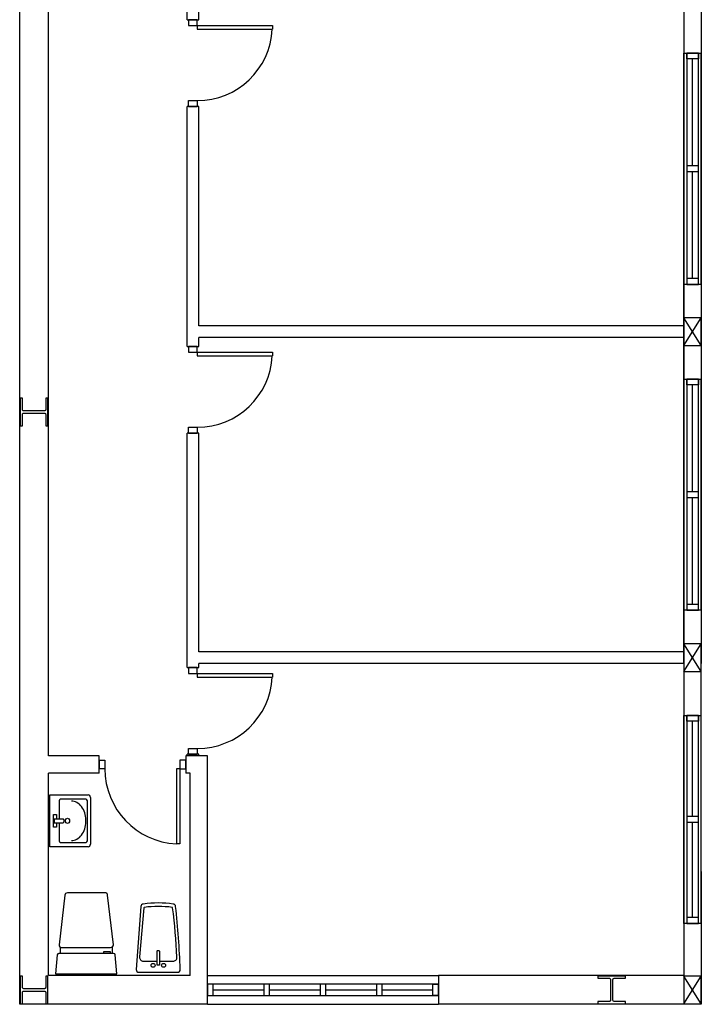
# Model space of a CAD drawing. Header units: millimetres. Extents: x -559 to 10735, y -2326 to 222.
# Tile 519 of 656: x 5263 to 5295, y -1963 to -1917. Entities that reach past the tile are written whole.
import ezdxf

# ---------------------------------------------------------------- set-up
doc = ezdxf.new("R2010")
doc.units = ezdxf.units.MM
doc.header["$LTSCALE"] = 4
doc.layers.add('Planta Baixa', color=251, linetype='Continuous')

# ---------------------------------------------------------------- blocks, each defined once
blk = doc.blocks.new('AUW01D3S-flat-8-flat-1')
at = {"color": 9}
for p, q in [((-0.075, 0), (-0.075, 1.8)), ((0.075, 0), (0.075, 1.8))]:
    blk.add_line(p, q, dxfattribs=at)
blk = doc.blocks.new('AUD18D1S-flat-18-flat-1')
at = {"color": 9}
for p, q in [((-0.075, 1.8), (0.075, 1.8)), ((0.075, 0), (-0.075, 0))]:
    blk.add_line(p, q, dxfattribs=at)
blk = doc.blocks.new('AUD19D1S-flat-18-flat-1')
at = {"color": 9}
for p, q in [((0, 1.8), (0, 1.8)), ((0, 0), (0, 0))]:
    blk.add_line(p, q, dxfattribs=at)
blk = doc.blocks.new('AUD37D1S-flat-50-flat-1')
at = {"color": 9}
for p, q in [((-0.05, 0.05), (-0.05, 0)), ((0.05, 0.05), (-0.05, 0.05)), ((-0.05, 0), (0.05, 0)), ((0.05, 0), (0.05, 0.05))]:
    blk.add_line(p, q, dxfattribs=at)
at = {"color": 9, "oblique": 36.8699, "width": 1.25, "flags": 3}
for p in [(-0.05, 0.05), (0, 0.05), (0.05, 0.05)]:
    blk.add_attdef('JAMBPT', p, '', height=0.00632, rotation=153.43495, dxfattribs=at)
at = {"color": 9, "width": 0.5, "flags": 3}
for p in [(-0.05, 0.05), (0, 0.05)]:
    blk.add_attdef('JAMBPT', p, '', height=0.01, rotation=90, dxfattribs=at)
blk = doc.blocks.new('AUD37D1S-flat-49-flat-1')
at = {"color": 9}
for p, q in [((-0.05, 0), (0.05, 0)), ((-0.05, -0.05), (-0.05, 0)), ((0.05, 0), (0.05, -0.05)), ((0.05, -0.05), (-0.05, -0.05))]:
    blk.add_line(p, q, dxfattribs=at)
at = {"color": 9, "text_generation_flag": 4, "flags": 3}
for p, height, rotation, width in [((-0.05, -0.05), 0.00632, 206.56505, 1.25), ((-0.05, -0.05), 0.01, 270, 0.5), ((0, -0.05), 0.00632, 206.56505, 1.25), ((0, -0.05), 0.01, 270, 0.5), ((0.05, -0.05), 0.00632, 206.56505, 1.25)]:
    blk.add_attdef('JAMBPT', p, '', height=height, rotation=rotation, dxfattribs=dict(at, width=width))
blk = doc.blocks.new('AUD40D1S-flat-16-flat-1')
at = {"color": 9}
for p, q in [((-0.05, 0.9), (-0.05, -0.9)), ((0.05, 0.9), (-0.05, 0.9)), ((0.05, -0.9), (0.05, 0.9)), ((-0.05, -0.9), (0.05, -0.9))]:
    blk.add_line(p, q, dxfattribs=at)
blk = doc.blocks.new('AUD40D1S-flat-15-flat-1')
at = {"color": 9}
for p, q in [((-0.05, 0.9), (-0.05, -0.9)), ((0.05, 0.9), (-0.05, 0.9)), ((0.05, -0.9), (0.05, 0.9)), ((-0.05, -0.9), (0.05, -0.9))]:
    blk.add_line(p, q, dxfattribs=at)
blk = doc.blocks.new('AUD37D1S-flat-48-flat-1')
at = {"color": 9}
for p, q in [((-0.05, 0.05), (-0.05, 0)), ((0.05, 0.05), (-0.05, 0.05)), ((-0.05, 0), (0.05, 0)), ((0.05, 0), (0.05, 0.05))]:
    blk.add_line(p, q, dxfattribs=at)
at = {"color": 9, "oblique": 36.8699, "width": 1.25, "flags": 3}
for p in [(-0.05, 0.05), (0, 0.05), (0.05, 0.05)]:
    blk.add_attdef('JAMBPT', p, '', height=0.00632, rotation=153.43495, dxfattribs=at)
at = {"color": 9, "width": 0.5, "flags": 3}
for p in [(-0.05, 0.05), (0, 0.05)]:
    blk.add_attdef('JAMBPT', p, '', height=0.01, rotation=90, dxfattribs=at)
blk = doc.blocks.new('AUW01D1S-flat-20-flat-1')
at = {"color": 9}
blk.add_line((0, -0.4125), (0, 0.4125), dxfattribs=at)
blk = doc.blocks.new('AUW01D1S-flat-19-flat-1')
at = {"color": 9}
blk.add_line((0, -0.4125), (0, 0.4125), dxfattribs=at)
blk = doc.blocks.new('AUW01D3S-flat-7-flat-1')
at = {"color": 9}
for p, q in [((-0.075, 0), (-0.075, 2)), ((0.075, 0), (0.075, 2))]:
    blk.add_line(p, q, dxfattribs=at)
blk = doc.blocks.new('AUD18D1S-flat-17-flat-1')
at = {"color": 9}
for p, q in [((-0.075, 2), (0.075, 2)), ((0.075, 0), (-0.075, 0))]:
    blk.add_line(p, q, dxfattribs=at)
blk = doc.blocks.new('AUD19D1S-flat-17-flat-1')
at = {"color": 9}
for p, q in [((0, 2), (0, 2)), ((0, 0), (0, 0))]:
    blk.add_line(p, q, dxfattribs=at)
blk = doc.blocks.new('AUD37D1S-flat-47-flat-1')
at = {"color": 9}
for p, q in [((-0.05, 0.05), (-0.05, 0)), ((0.05, 0.05), (-0.05, 0.05)), ((-0.05, 0), (0.05, 0)), ((0.05, 0), (0.05, 0.05))]:
    blk.add_line(p, q, dxfattribs=at)
at = {"color": 9, "oblique": 36.8699, "width": 1.25, "flags": 3}
for p in [(-0.05, 0.05), (0, 0.05), (0.05, 0.05)]:
    blk.add_attdef('JAMBPT', p, '', height=0.00632, rotation=153.43495, dxfattribs=at)
at = {"color": 9, "width": 0.5, "flags": 3}
for p in [(-0.05, 0.05), (0, 0.05)]:
    blk.add_attdef('JAMBPT', p, '', height=0.01, rotation=90, dxfattribs=at)
blk = doc.blocks.new('AUD37D1S-flat-46-flat-1')
at = {"color": 9}
for p, q in [((-0.05, 0), (0.05, 0)), ((-0.05, -0.05), (-0.05, 0)), ((0.05, 0), (0.05, -0.05)), ((0.05, -0.05), (-0.05, -0.05))]:
    blk.add_line(p, q, dxfattribs=at)
at = {"color": 9, "text_generation_flag": 4, "flags": 3}
for p, height, rotation, width in [((-0.05, -0.05), 0.00632, 206.56505, 1.25), ((-0.05, -0.05), 0.01, 270, 0.5), ((0, -0.05), 0.00632, 206.56505, 1.25), ((0, -0.05), 0.01, 270, 0.5), ((0.05, -0.05), 0.00632, 206.56505, 1.25)]:
    blk.add_attdef('JAMBPT', p, '', height=height, rotation=rotation, dxfattribs=dict(at, width=width))
blk = doc.blocks.new('AUD40D1S-flat-14-flat-1')
at = {"color": 9}
for p, q in [((-0.05, 1), (-0.05, -1)), ((0.05, 1), (-0.05, 1)), ((0.05, -1), (0.05, 1)), ((-0.05, -1), (0.05, -1))]:
    blk.add_line(p, q, dxfattribs=at)
blk = doc.blocks.new('AUD40D1S-flat-13-flat-1')
at = {"color": 9}
for p, q in [((-0.05, 1), (-0.05, -1)), ((0.05, 1), (-0.05, 1)), ((0.05, -1), (0.05, 1)), ((-0.05, -1), (0.05, -1))]:
    blk.add_line(p, q, dxfattribs=at)
blk = doc.blocks.new('AUD37D1S-flat-45-flat-1')
at = {"color": 9}
for p, q in [((-0.05, 0.05), (-0.05, 0)), ((0.05, 0.05), (-0.05, 0.05)), ((-0.05, 0), (0.05, 0)), ((0.05, 0), (0.05, 0.05))]:
    blk.add_line(p, q, dxfattribs=at)
at = {"color": 9, "oblique": 36.8699, "width": 1.25, "flags": 3}
for p in [(-0.05, 0.05), (0, 0.05), (0.05, 0.05)]:
    blk.add_attdef('JAMBPT', p, '', height=0.00632, rotation=153.43495, dxfattribs=at)
at = {"color": 9, "width": 0.5, "flags": 3}
for p in [(-0.05, 0.05), (0, 0.05)]:
    blk.add_attdef('JAMBPT', p, '', height=0.01, rotation=90, dxfattribs=at)
blk = doc.blocks.new('AUW01D1S-flat-18-flat-1')
at = {"color": 9}
blk.add_line((0, -0.4625), (0, 0.4625), dxfattribs=at)
blk = doc.blocks.new('AUW01D1S-flat-17-flat-1')
at = {"color": 9}
blk.add_line((0, -0.4625), (0, 0.4625), dxfattribs=at)
blk = doc.blocks.new('AUW01D3S-flat-3-flat-1')
at = {"color": 9}
for p, q in [((0, 0.125), (2, 0.125)), ((0, -0.125), (2, -0.125))]:
    blk.add_line(p, q, dxfattribs=at)
blk = doc.blocks.new('AUD18D1S-flat-13-flat-1')
at = {"color": 9}
for p, q in [((0, -0.125), (0, 0.125)), ((2, 0.125), (2, -0.125))]:
    blk.add_line(p, q, dxfattribs=at)
blk = doc.blocks.new('AUD19D1S-flat-13-flat-1')
at = {"color": 9}
for p, q in [((0, 0), (0, 0)), ((2, 0), (2, 0))]:
    blk.add_line(p, q, dxfattribs=at)
blk = doc.blocks.new('AUD37D1S-flat-33-flat-1')
at = {"color": 9}
for p, q in [((0, 0.05), (0, -0.05)), ((0.05, 0.05), (0, 0.05)), ((0.05, -0.05), (0.05, 0.05)), ((0, -0.05), (0.05, -0.05))]:
    blk.add_line(p, q, dxfattribs=at)
at = {"color": 9, "oblique": 36.8699, "width": 1.25, "flags": 3}
for p in [(0.05, 0.05), (0.05, 0), (0.05, -0.05)]:
    blk.add_attdef('JAMBPT', p, '', height=0.00632, rotation=63.43495, dxfattribs=at)
at = {"color": 9, "width": 0.5, "flags": 3}
for p in [(0.05, 0.05), (0.05, 0)]:
    blk.add_attdef('JAMBPT', p, '', height=0.01, dxfattribs=at)
blk = doc.blocks.new('AUD37D1S-flat-32-flat-1')
at = {"color": 9}
for p, q in [((-0.05, 0.05), (0, 0.05)), ((-0.05, -0.05), (-0.05, 0.05)), ((0, 0.05), (0, -0.05)), ((0, -0.05), (-0.05, -0.05))]:
    blk.add_line(p, q, dxfattribs=at)
at = {"color": 9, "text_generation_flag": 4, "flags": 3}
for p, height, rotation, width in [((-0.05, 0.05), 0.00632, 116.56505, 1.25), ((-0.05, 0.05), 0.01, 180, 0.5), ((-0.05, 0), 0.01, 180, 0.5), ((-0.05, 0), 0.00632, 116.56505, 1.25), ((-0.05, -0.05), 0.00632, 116.56505, 1.25)]:
    blk.add_attdef('JAMBPT', p, '', height=height, rotation=rotation, dxfattribs=dict(at, width=width))
blk = doc.blocks.new('AUD40D1S-flat-6-flat-1')
at = {"color": 9}
for p, q in [((-1, 0.05), (-1, -0.05)), ((1, 0.05), (-1, 0.05)), ((1, -0.05), (1, 0.05)), ((-1, -0.05), (1, -0.05))]:
    blk.add_line(p, q, dxfattribs=at)
blk = doc.blocks.new('AUD40D1S-flat-5-flat-1')
at = {"color": 9}
for p, q in [((-1, 0.05), (-1, -0.05)), ((1, 0.05), (-1, 0.05)), ((1, -0.05), (1, 0.05)), ((-1, -0.05), (1, -0.05))]:
    blk.add_line(p, q, dxfattribs=at)
blk = doc.blocks.new('AUD37D1S-flat-31-flat-1')
at = {"color": 9}
for p, q in [((0, 0.05), (0, -0.05)), ((0.05, 0.05), (0, 0.05)), ((0.05, -0.05), (0.05, 0.05)), ((0, -0.05), (0.05, -0.05))]:
    blk.add_line(p, q, dxfattribs=at)
at = {"color": 9, "oblique": 36.8699, "width": 1.25, "flags": 3}
for p in [(0.05, 0.05), (0.05, 0), (0.05, -0.05)]:
    blk.add_attdef('JAMBPT', p, '', height=0.00632, rotation=63.43495, dxfattribs=at)
at = {"color": 9, "width": 0.5, "flags": 3}
for p in [(0.05, 0.05), (0.05, 0)]:
    blk.add_attdef('JAMBPT', p, '', height=0.01, dxfattribs=at)
blk = doc.blocks.new('AUD37D1S-flat-30-flat-1')
at = {"color": 9}
for p, q in [((0, 0.05), (0, -0.05)), ((0.05, 0.05), (0, 0.05)), ((0.05, -0.05), (0.05, 0.05)), ((0, -0.05), (0.05, -0.05))]:
    blk.add_line(p, q, dxfattribs=at)
at = {"color": 9, "oblique": 36.8699, "width": 1.25, "flags": 3}
for p in [(0.05, 0.05), (0.05, 0), (0.05, -0.05)]:
    blk.add_attdef('JAMBPT', p, '', height=0.00632, rotation=63.43495, dxfattribs=at)
at = {"color": 9, "width": 0.5, "flags": 3}
for p in [(0.05, 0.05), (0.05, 0)]:
    blk.add_attdef('JAMBPT', p, '', height=0.01, dxfattribs=at)
blk = doc.blocks.new('AUD37D1S-flat-29-flat-1')
at = {"color": 9}
for p, q in [((0, 0.05), (0, -0.05)), ((0.05, 0.05), (0, 0.05)), ((0.05, -0.05), (0.05, 0.05)), ((0, -0.05), (0.05, -0.05))]:
    blk.add_line(p, q, dxfattribs=at)
at = {"color": 9, "oblique": 36.8699, "width": 1.25, "flags": 3}
for p in [(0.05, 0.05), (0.05, 0), (0.05, -0.05)]:
    blk.add_attdef('JAMBPT', p, '', height=0.00632, rotation=63.43495, dxfattribs=at)
at = {"color": 9, "width": 0.5, "flags": 3}
for p in [(0.05, 0.05), (0.05, 0)]:
    blk.add_attdef('JAMBPT', p, '', height=0.01, dxfattribs=at)
blk = doc.blocks.new('AUW01D1S-flat-8-flat-1')
at = {"color": 9}
blk.add_line((-0.21875, 0), (0.21875, 0), dxfattribs=at)
blk = doc.blocks.new('AUW01D1S-flat-7-flat-1')
at = {"color": 9}
blk.add_line((-0.21875, 0), (0.21875, 0), dxfattribs=at)
blk = doc.blocks.new('AUW01D1S-flat-6-flat-1')
at = {"color": 9}
blk.add_line((-0.21875, 0), (0.21875, 0), dxfattribs=at)
blk = doc.blocks.new('AUW01D1S-flat-5-flat-1')
at = {"color": 9}
blk.add_line((-0.21875, 0), (0.21875, 0), dxfattribs=at)
blk = doc.blocks.new('A1138DB-flat-1-flat-1')
at = {"color": 9}
for p, q in [((0, 0.225), (0.3325, 0.225)), ((0, -0.225), (0, 0.225)), ((0.3081, 0.1882), (0.0968, 0.1882)), ((0.35, 0.2025), (0.35, -0.2025)), ((0.0793, 0.1657), (0.0793, 0.018)), ((0.3256, -0.1657), (0.3256, 0.1657)), ((0.0319, 0.0551), (0.0563, 0.0551)), ((0.0319, -0.0551), (0.0319, 0.0551)), ((0.0382, 0.018), (0.1144, 0.018)), ((0.0382, 0.018), (0.0382, -0.018)), ((0.0563, 0.0551), (0.0563, 0.018)), ((0.3116, -0.0082), (0.3116, 0.0082)), ((0.0563, -0.0551), (0.0319, -0.0551)), ((0.0382, -0.018), (0.1144, -0.018)), ((0.0563, -0.018), (0.0563, -0.0551)), ((0.0793, -0.018), (0.0793, -0.1657)), ((0.3325, -0.225), (0, -0.225)), ((0.0968, -0.1882), (0.3081, -0.1882)), ((0.3081, -0.1882), (0.3081, -0.1882))]:
    blk.add_line(p, q, dxfattribs=at)
for centre, major_axis, start_param, end_param in [((0.0968, 0.1657), (0, 0.0225), -0.000001, 1.570797), ((0.3081, 0.1657), (0, 0.0225), 4.712388, 6.283186), ((0.3325, 0.2025), (0, 0.0225), 4.712389, 6.283185), ((0.1856, 0.0082), (0, 0.162), 4.712388, 6.283186), ((0.1058, 0), (0, 0.0212), 3.694408, 5.73037), ((0.1521, 0), (0, 0.0232), -1.570796, 4.712389), ((0.1856, -0.0082), (0, 0.162), 3.141592, 4.71239), ((0.0968, -0.1657), (0, 0.0225), 1.570796, 3.141593), ((0.3081, -0.1657), (0, 0.0225), 3.141592, 4.71239), ((0.3325, -0.2025), (0, 0.0225), 3.141593, 4.712389)]:
    blk.add_ellipse(centre, major_axis=major_axis, ratio=0.777778, start_param=start_param, end_param=end_param, dxfattribs=at)
blk = doc.blocks.new('A1113DC-flat-1-flat-1')
at = {"color": 9}
for p, q in [((-0.2249, 0.2325), (-0.2249, 0.1773)), ((0.2249, 0.2325), (0.2249, 0.1773))]:
    blk.add_line(p, q, dxfattribs=at)
blk.add_lwpolyline([(-0.209, 0.2279), (0.209, 0.2279, 0.386017), (0.2354, 0.2518), (0.1856, 0.682, 0.395235), (0.163, 0.7012), (-0.163, 0.7012, 0.366606), (-0.1856, 0.682), (-0.2354, 0.2518, 0.513791), (-0.209, 0.2279, -0.633463)], format="xyb", dxfattribs=at)
blk.add_lwpolyline([(0.265, 0), (0.2517, 0.1634, 0.403591), (0.2359, 0.1774), (-0.2359, 0.1774, 0.377821), (-0.2517, 0.1634), (-0.265, 0)], format="xyb", close=True, dxfattribs=at)
blk.add_lwpolyline([(0.2105, 0.1774), (0.2105, 0.1916), (0.1494, 0.1916), (0.1494, 0.1774)], dxfattribs=at)
blk = doc.blocks.new('A1088DB-flat-1-flat-1')
at = {"color": 9}
for p, q in [((-0.0127, 0.2115), (-0.0127, 0.0975)), ((0.0089, 0.2154), (-0.0089, 0.2154)), ((0.0127, 0.0975), (0.0127, 0.2115)), ((-0.0089, 0.0937), (0.0089, 0.0937))]:
    blk.add_line(p, q, dxfattribs=at)
blk.add_lwpolyline([(-0.1667, 0.03), (0.1667, 0.03, 0.424971), (0.1905, 0.0547, 0.01844), (0.1503, 0.6001, 0.344025), (0.1299, 0.6211, 0.06763), (-0.1298, 0.6211, 0.354371), (-0.1504, 0.5993), (-0.1904, 0.0556, 0.435916)], format="xyb", close=True, dxfattribs=at)
blk.add_lwpolyline([(0.0127, 0.1257), (0.1278, 0.1257, 0.429026), (0.1621, 0.1617, 0.018917), (0.1244, 0.588, 0.342117), (0.1203, 0.5921, 0.063071), (-0.1202, 0.5922, 0.352764), (-0.1243, 0.5879), (-0.162, 0.1631, 0.440407), (-0.1279, 0.1257), (-0.0127, 0.1257)], format="xyb", dxfattribs=at)
for centre in [(-0.0451, 0.0902), (0.0462, 0.0902)]:
    blk.add_circle(centre, 0.0169, dxfattribs=at)
for centre, start, end in [((-0.0089, 0.2115), 90, 180), ((0.0089, 0.2115), 0, 90), ((-0.0089, 0.0975), 180, 270), ((0.0089, 0.0975), 270, 0)]:
    blk.add_arc(centre, 0.00381, start, end, dxfattribs=at)
blk = doc.blocks.new('AUD18D1S-flat-10-flat-1')
at = {"color": 9}
for p, q in [((-0.75, -0.075), (-0.75, 0.075)), ((0, 0.075), (0, -0.075))]:
    blk.add_line(p, q, dxfattribs=at)
blk = doc.blocks.new('AUD19D1S-flat-10-flat-1')
at = {"color": 9}
for p, q in [((0, 0), (0, 0)), ((-0.75, 0), (-0.75, 0))]:
    blk.add_line(p, q, dxfattribs=at)
blk = doc.blocks.new('AUD37D1S-flat-22-flat-1')
at = {"color": 9}
for p, q in [((-0.05, 0.0375), (-0.05, -0.0375)), ((0, 0.0375), (-0.05, 0.0375)), ((0, -0.0375), (0, 0.0375)), ((-0.05, -0.0375), (0, -0.0375))]:
    blk.add_line(p, q, dxfattribs=at)
at = {"color": 9, "width": 0.666667, "flags": 3}
for p in [(-0.05, 0), (-0.05, -0.0375)]:
    blk.add_attdef('JAMBPT', p, '', height=0.0075, rotation=180, dxfattribs=at)
at = {"color": 9, "oblique": 22.61986, "width": 1.083333, "flags": 3}
for p in [(-0.05, 0.0375), (-0.05, 0), (-0.05, -0.0375)]:
    blk.add_attdef('JAMBPT', p, '', height=0.00588, rotation=236.30993, dxfattribs=at)
blk = doc.blocks.new('AUD37D1S-flat-21-flat-1')
at = {"color": 9}
for p, q in [((0, -0.0375), (0, 0.0375)), ((0, 0.0375), (0.05, 0.0375)), ((0.05, 0.0375), (0.05, -0.0375)), ((0.05, -0.0375), (0, -0.0375))]:
    blk.add_line(p, q, dxfattribs=at)
at = {"color": 9, "text_generation_flag": 4, "width": 1.083333, "flags": 3}
for p in [(0.05, 0.0375), (0.05, 0), (0.05, -0.0375)]:
    blk.add_attdef('JAMBPT', p, '', height=0.00588, rotation=303.69007, dxfattribs=at)
at = {"color": 9, "text_generation_flag": 4, "width": 0.666667, "flags": 3}
for p in [(0.05, 0), (0.05, -0.0375)]:
    blk.add_attdef('JAMBPT', p, '', height=0.0075, dxfattribs=at)
blk = doc.blocks.new('AUD41D1S-flat-10-flat-1')
at = {"color": 9}
for p, q in [((-0.375, 0.0375), (-0.375, -0.0375)), ((0.375, -0.0375), (0.375, 0.0375))]:
    blk.add_line(p, q, dxfattribs=at)
blk = doc.blocks.new('AUD29D1S-flat-14-flat-1')
at = {"color": 9}
for p, q in [((0.325, 0), (0.2934, 0)), ((0.2934, 0), (0.2934, -0.65)), ((0.325, 0), (0.325, -0.65)), ((0.325, -0.65), (0.2934, -0.65))]:
    blk.add_line(p, q, dxfattribs=at)
blk.add_ellipse((0.325, 0), major_axis=(-0.4596, 0.4596), ratio=1, start_param=0.785398, end_param=2.307564, dxfattribs=at)
blk = doc.blocks.new('AUD18D1S-flat-9-flat-1')
at = {"color": 9}
for p, q in [((-0.05, 0), (0.05, 0)), ((0.05, -0.75), (-0.05, -0.75))]:
    blk.add_line(p, q, dxfattribs=at)
blk = doc.blocks.new('AUD19D1S-flat-9-flat-1')
at = {"color": 9}
for p, q in [((0, 0), (0, 0)), ((0, -0.75), (0, -0.75))]:
    blk.add_line(p, q, dxfattribs=at)
blk = doc.blocks.new('AUD37D1S-flat-20-flat-1')
at = {"color": 9}
for p, q in [((0.0375, 0), (-0.0375, 0)), ((-0.0375, 0), (-0.0375, -0.05)), ((0.0375, -0.05), (0.0375, 0)), ((-0.0375, -0.05), (0.0375, -0.05))]:
    blk.add_line(p, q, dxfattribs=at)
at = {"color": 9, "oblique": 22.61986, "width": 1.083333, "flags": 3}
for p in [(-0.0375, -0.05), (0, -0.05), (0.0375, -0.05)]:
    blk.add_attdef('JAMBPT', p, '', height=0.00588, rotation=326.30993, dxfattribs=at)
at = {"color": 9, "width": 0.666667, "flags": 3}
for p in [(0, -0.05), (0.0375, -0.05)]:
    blk.add_attdef('JAMBPT', p, '', height=0.0075, rotation=270, dxfattribs=at)
blk = doc.blocks.new('AUD37D1S-flat-19-flat-1')
at = {"color": 9}
for p, q in [((-0.0375, 0.05), (0.0375, 0.05)), ((-0.0375, 0), (-0.0375, 0.05)), ((0.0375, 0), (-0.0375, 0)), ((0.0375, 0.05), (0.0375, 0))]:
    blk.add_line(p, q, dxfattribs=at)
at = {"color": 9, "text_generation_flag": 4, "flags": 3}
for p, height, rotation, width in [((-0.0375, 0.05), 0.00588, 33.69007, 1.083333), ((0, 0.05), 0.0075, 90, 0.666667), ((0, 0.05), 0.00588, 33.69007, 1.083333), ((0.0375, 0.05), 0.0075, 90, 0.666667), ((0.0375, 0.05), 0.00588, 33.69007, 1.083333)]:
    blk.add_attdef('JAMBPT', p, '', height=height, rotation=rotation, dxfattribs=dict(at, width=width))
blk = doc.blocks.new('AUD41D1S-flat-9-flat-1')
at = {"color": 9}
for p, q in [((0.0375, 0.375), (-0.0375, 0.375)), ((-0.0375, -0.375), (0.0375, -0.375))]:
    blk.add_line(p, q, dxfattribs=at)
blk = doc.blocks.new('AUD29D1S-flat-13-flat-1')
at = {"color": 9}
for p, q in [((0, 0.325), (0, 0.2934)), ((0, 0.325), (0.65, 0.325)), ((0, 0.2934), (0.65, 0.2934)), ((0.65, 0.325), (0.65, 0.2934))]:
    blk.add_line(p, q, dxfattribs=at)
blk.add_ellipse((0, 0.325), major_axis=(0.4596, 0.4596), ratio=1, start_param=3.926991, end_param=5.449157, dxfattribs=at)
blk = doc.blocks.new('AUD18D1S-flat-3-flat-1')
at = {"color": 9}
for p, q in [((-0.05, 0), (0.05, 0)), ((0.05, -0.75), (-0.05, -0.75))]:
    blk.add_line(p, q, dxfattribs=at)
blk = doc.blocks.new('AUD19D1S-flat-3-flat-1')
at = {"color": 9}
for p, q in [((0, 0), (0, 0)), ((0, -0.75), (0, -0.75))]:
    blk.add_line(p, q, dxfattribs=at)
blk = doc.blocks.new('AUD37D1S-flat-8-flat-1')
at = {"color": 9}
for p, q in [((0.0375, 0), (-0.0375, 0)), ((-0.0375, 0), (-0.0375, -0.05)), ((0.0375, -0.05), (0.0375, 0)), ((-0.0375, -0.05), (0.0375, -0.05))]:
    blk.add_line(p, q, dxfattribs=at)
at = {"color": 9, "oblique": 22.61986, "width": 1.083333, "flags": 3}
for p in [(-0.0375, -0.05), (0, -0.05), (0.0375, -0.05)]:
    blk.add_attdef('JAMBPT', p, '', height=0.00588, rotation=326.30993, dxfattribs=at)
at = {"color": 9, "width": 0.666667, "flags": 3}
for p in [(0, -0.05), (0.0375, -0.05)]:
    blk.add_attdef('JAMBPT', p, '', height=0.0075, rotation=270, dxfattribs=at)
blk = doc.blocks.new('AUD37D1S-flat-7-flat-1')
at = {"color": 9}
for p, q in [((-0.0375, 0.05), (0.0375, 0.05)), ((-0.0375, 0), (-0.0375, 0.05)), ((0.0375, 0), (-0.0375, 0)), ((0.0375, 0.05), (0.0375, 0))]:
    blk.add_line(p, q, dxfattribs=at)
at = {"color": 9, "text_generation_flag": 4, "flags": 3}
for p, height, rotation, width in [((-0.0375, 0.05), 0.00588, 33.69007, 1.083333), ((0, 0.05), 0.0075, 90, 0.666667), ((0, 0.05), 0.00588, 33.69007, 1.083333), ((0.0375, 0.05), 0.0075, 90, 0.666667), ((0.0375, 0.05), 0.00588, 33.69007, 1.083333)]:
    blk.add_attdef('JAMBPT', p, '', height=height, rotation=rotation, dxfattribs=dict(at, width=width))
blk = doc.blocks.new('AUD41D1S-flat-3-flat-1')
at = {"color": 9}
for p, q in [((0.0375, 0.375), (-0.0375, 0.375)), ((-0.0375, -0.375), (0.0375, -0.375))]:
    blk.add_line(p, q, dxfattribs=at)
blk = doc.blocks.new('AUD29D1S-flat-7-flat-1')
at = {"color": 9}
for p, q in [((0, 0.325), (0, 0.2934)), ((0, 0.325), (0.65, 0.325)), ((0, 0.2934), (0.65, 0.2934)), ((0.65, 0.325), (0.65, 0.2934))]:
    blk.add_line(p, q, dxfattribs=at)
blk.add_ellipse((0, 0.325), major_axis=(0.4596, 0.4596), ratio=1, start_param=3.926991, end_param=5.449157, dxfattribs=at)
blk = doc.blocks.new('AUD18D1S-flat-2-flat-1')
at = {"color": 9}
for p, q in [((-0.05, 0), (0.05, 0)), ((0.05, -0.75), (-0.05, -0.75))]:
    blk.add_line(p, q, dxfattribs=at)
blk = doc.blocks.new('AUD19D1S-flat-2-flat-1')
at = {"color": 9}
for p, q in [((0, 0), (0, 0)), ((0, -0.75), (0, -0.75))]:
    blk.add_line(p, q, dxfattribs=at)
blk = doc.blocks.new('AUD37D1S-flat-6-flat-1')
at = {"color": 9}
for p, q in [((0.0375, 0), (-0.0375, 0)), ((-0.0375, 0), (-0.0375, -0.05)), ((0.0375, -0.05), (0.0375, 0)), ((-0.0375, -0.05), (0.0375, -0.05))]:
    blk.add_line(p, q, dxfattribs=at)
at = {"color": 9, "oblique": 22.61986, "width": 1.083333, "flags": 3}
for p in [(-0.0375, -0.05), (0, -0.05), (0.0375, -0.05)]:
    blk.add_attdef('JAMBPT', p, '', height=0.00588, rotation=326.30993, dxfattribs=at)
at = {"color": 9, "width": 0.666667, "flags": 3}
for p in [(0, -0.05), (0.0375, -0.05)]:
    blk.add_attdef('JAMBPT', p, '', height=0.0075, rotation=270, dxfattribs=at)
blk = doc.blocks.new('AUD37D1S-flat-5-flat-1')
at = {"color": 9}
for p, q in [((-0.0375, 0.05), (0.0375, 0.05)), ((-0.0375, 0), (-0.0375, 0.05)), ((0.0375, 0), (-0.0375, 0)), ((0.0375, 0.05), (0.0375, 0))]:
    blk.add_line(p, q, dxfattribs=at)
at = {"color": 9, "text_generation_flag": 4, "flags": 3}
for p, height, rotation, width in [((-0.0375, 0.05), 0.00588, 33.69007, 1.083333), ((0, 0.05), 0.0075, 90, 0.666667), ((0, 0.05), 0.00588, 33.69007, 1.083333), ((0.0375, 0.05), 0.0075, 90, 0.666667), ((0.0375, 0.05), 0.00588, 33.69007, 1.083333)]:
    blk.add_attdef('JAMBPT', p, '', height=height, rotation=rotation, dxfattribs=dict(at, width=width))
blk = doc.blocks.new('AUD41D1S-flat-2-flat-1')
at = {"color": 9}
for p, q in [((0.0375, 0.375), (-0.0375, 0.375)), ((-0.0375, -0.375), (0.0375, -0.375))]:
    blk.add_line(p, q, dxfattribs=at)
blk = doc.blocks.new('AUD29D1S-flat-6-flat-1')
at = {"color": 9}
for p, q in [((0, 0.325), (0, 0.2934)), ((0, 0.325), (0.65, 0.325)), ((0, 0.2934), (0.65, 0.2934)), ((0.65, 0.325), (0.65, 0.2934))]:
    blk.add_line(p, q, dxfattribs=at)
blk.add_ellipse((0, 0.325), major_axis=(0.4596, 0.4596), ratio=1, start_param=3.926991, end_param=5.449157, dxfattribs=at)
blk = doc.blocks.new('AUW01D3S-flat-6-flat-1')
at = {"color": 9}
for p, q in [((-0.075, 0), (-0.075, 2)), ((0.075, 0), (0.075, 2))]:
    blk.add_line(p, q, dxfattribs=at)
blk = doc.blocks.new('AUD18D1S-flat-16-flat-1')
at = {"color": 9}
for p, q in [((-0.075, 2), (0.075, 2)), ((0.075, 0), (-0.075, 0))]:
    blk.add_line(p, q, dxfattribs=at)
blk = doc.blocks.new('AUD37D1S-flat-44-flat-1')
at = {"color": 9}
for p, q in [((-0.05, 0.05), (-0.05, 0)), ((0.05, 0.05), (-0.05, 0.05)), ((-0.05, 0), (0.05, 0)), ((0.05, 0), (0.05, 0.05))]:
    blk.add_line(p, q, dxfattribs=at)
at = {"color": 9, "oblique": 36.8699, "width": 1.25, "flags": 3}
for p in [(-0.05, 0.05), (0, 0.05), (0.05, 0.05)]:
    blk.add_attdef('JAMBPT', p, '', height=0.00632, rotation=153.43495, dxfattribs=at)
at = {"color": 9, "width": 0.5, "flags": 3}
for p in [(-0.05, 0.05), (0, 0.05)]:
    blk.add_attdef('JAMBPT', p, '', height=0.01, rotation=90, dxfattribs=at)
blk = doc.blocks.new('AUD37D1S-flat-43-flat-1')
at = {"color": 9}
for p, q in [((-0.05, 0), (0.05, 0)), ((-0.05, -0.05), (-0.05, 0)), ((0.05, 0), (0.05, -0.05)), ((0.05, -0.05), (-0.05, -0.05))]:
    blk.add_line(p, q, dxfattribs=at)
at = {"color": 9, "text_generation_flag": 4, "flags": 3}
for p, height, rotation, width in [((-0.05, -0.05), 0.00632, 206.56505, 1.25), ((-0.05, -0.05), 0.01, 270, 0.5), ((0, -0.05), 0.00632, 206.56505, 1.25), ((0, -0.05), 0.01, 270, 0.5), ((0.05, -0.05), 0.00632, 206.56505, 1.25)]:
    blk.add_attdef('JAMBPT', p, '', height=height, rotation=rotation, dxfattribs=dict(at, width=width))
blk = doc.blocks.new('AUD40D1S-flat-12-flat-1')
at = {"color": 9}
for p, q in [((-0.05, 1), (-0.05, -1)), ((0.05, 1), (-0.05, 1)), ((0.05, -1), (0.05, 1)), ((-0.05, -1), (0.05, -1))]:
    blk.add_line(p, q, dxfattribs=at)
blk = doc.blocks.new('AUD40D1S-flat-11-flat-1')
at = {"color": 9}
for p, q in [((-0.05, 1), (-0.05, -1)), ((0.05, 1), (-0.05, 1)), ((0.05, -1), (0.05, 1)), ((-0.05, -1), (0.05, -1))]:
    blk.add_line(p, q, dxfattribs=at)
blk = doc.blocks.new('AUD37D1S-flat-42-flat-1')
at = {"color": 9}
for p, q in [((-0.05, 0.05), (-0.05, 0)), ((0.05, 0.05), (-0.05, 0.05)), ((-0.05, 0), (0.05, 0)), ((0.05, 0), (0.05, 0.05))]:
    blk.add_line(p, q, dxfattribs=at)
at = {"color": 9, "oblique": 36.8699, "width": 1.25, "flags": 3}
for p in [(-0.05, 0.05), (0, 0.05), (0.05, 0.05)]:
    blk.add_attdef('JAMBPT', p, '', height=0.00632, rotation=153.43495, dxfattribs=at)
at = {"color": 9, "width": 0.5, "flags": 3}
for p in [(-0.05, 0.05), (0, 0.05)]:
    blk.add_attdef('JAMBPT', p, '', height=0.01, rotation=90, dxfattribs=at)
blk = doc.blocks.new('AUW01D1S-flat-16-flat-1')
at = {"color": 9}
blk.add_line((0, -0.4625), (0, 0.4625), dxfattribs=at)
blk = doc.blocks.new('AUW01D1S-flat-15-flat-1')
at = {"color": 9}
blk.add_line((0, -0.4625), (0, 0.4625), dxfattribs=at)

msp = doc.modelspace()

# ---------------------------------------------------------------- linework, layer by layer
at = {"layer": 'Planta Baixa'}
for p, q in [((5262.962, -1962.792), (5262.962, -1898.68)), ((5264.307, -1951.233), (5264.307, -1898.68)), ((5270.758, -1916.987), (5270.758, -1906.224)), ((5293.876, -1913.734), (5293.876, -1924.486)), ((5294.682, -1913.734), (5294.682, -1924.486)), ((5271.296, -1916.987), (5271.296, -1916.61)), ((5293.876, -1916.61), (5293.876, -1931.233)), ((5270.758, -1932.184), (5270.758, -1921.019)), ((5271.296, -1931.233), (5271.296, -1921.019)), ((5293.876, -1931.233), (5293.876, -1924.486)), ((5294.682, -1924.486), (5294.682, -1935.239)), ((5294.682, -1932.147), (5293.876, -1930.857)), ((5293.876, -1932.147), (5294.682, -1930.857)), ((5293.876, -1931.233), (5271.296, -1931.233)), ((5293.876, -1931.771), (5293.876, -1931.233)), ((5293.876, -1931.771), (5271.296, -1931.771)), ((5271.296, -1932.184), (5271.296, -1931.771)), ((5293.876, -1931.771), (5293.876, -1935.239)), ((5293.876, -1946.394), (5293.876, -1931.771)), ((5293.876, -1935.239), (5293.876, -1946.394)), ((5294.682, -1935.239), (5294.682, -1946.932)), ((5270.758, -1947.129), (5270.758, -1936.216)), ((5271.296, -1946.394), (5271.296, -1936.216)), ((5294.682, -1947.308), (5293.876, -1946.018)), ((5293.876, -1947.308), (5294.682, -1946.018)), ((5293.876, -1946.394), (5271.296, -1946.394)), ((5293.876, -1946.932), (5293.876, -1946.394)), ((5293.876, -1946.932), (5271.296, -1946.932)), ((5271.296, -1947.129), (5271.296, -1946.932)), ((5293.876, -1946.932), (5293.876, -1961.448)), ((5293.876, -1946.932), (5293.876, -1961.448)), ((5294.682, -1956.609), (5294.682, -1946.932)), ((5266.659, -1951.233), (5264.307, -1951.233)), ((5271.699, -1951.233), (5270.691, -1951.233)), ((5270.758, -1951.233), (5270.758, -1951.161)), ((5271.296, -1951.233), (5271.296, -1951.161)), ((5271.699, -1961.448), (5271.699, -1951.233)), ((5264.307, -1961.448), (5264.307, -1952.039)), ((5266.659, -1952.039), (5264.307, -1952.039)), ((5270.892, -1952.039), (5270.691, -1952.039)), ((5270.892, -1961.448), (5270.892, -1952.039)), ((5294.682, -1956.609), (5294.682, -1962.792)), ((5270.892, -1961.448), (5264.307, -1961.448)), ((5293.876, -1961.448), (5282.451, -1961.448)), ((5294.682, -1962.765), (5293.876, -1961.475)), ((5293.876, -1962.765), (5294.682, -1961.475)), ((5271.699, -1962.792), (5262.962, -1962.792)), ((5294.682, -1962.792), (5282.451, -1962.792))]:
    msp.add_line(p, q, dxfattribs=at)
for points in [[(5293.876, -1932.147), (5294.682, -1932.147), (5294.682, -1930.857), (5293.876, -1930.857)], [(5293.876, -1947.308), (5294.682, -1947.308), (5294.682, -1946.018), (5293.876, -1946.018)], [(5293.876, -1962.765), (5294.682, -1962.765), (5294.682, -1961.475), (5293.876, -1961.475)]]:
    msp.add_lwpolyline(points, close=True, dxfattribs=at)
for points in [[(5262.989, -1935.884), (5263.097, -1935.884), (5263.097, -1935.346, -0.414214), (5263.151, -1935.292), (5264.118, -1935.292, -0.414214), (5264.172, -1935.346), (5264.172, -1935.884), (5264.28, -1935.884), (5264.28, -1934.593), (5264.172, -1934.593), (5264.172, -1935.131, -0.414214), (5264.118, -1935.185), (5263.151, -1935.185, -0.414214), (5263.097, -1935.131), (5263.097, -1934.593), (5262.989, -1934.593)], [(5264.28, -1961.475), (5264.172, -1961.475), (5264.172, -1962.012, -0.414214), (5264.118, -1962.066), (5263.151, -1962.066, -0.414214), (5263.097, -1962.012), (5263.097, -1961.475), (5262.989, -1961.475), (5262.989, -1962.765), (5263.097, -1962.765), (5263.097, -1962.227, -0.414214), (5263.151, -1962.173), (5264.118, -1962.173, -0.414214), (5264.172, -1962.227), (5264.172, -1962.765), (5264.28, -1962.765)], [(5291.161, -1962.765), (5291.161, -1962.657), (5290.623, -1962.657, -0.414214), (5290.569, -1962.604), (5290.569, -1961.636, -0.414214), (5290.623, -1961.582), (5291.161, -1961.582), (5291.161, -1961.475), (5289.87, -1961.475), (5289.87, -1961.582), (5290.408, -1961.582, -0.414214), (5290.462, -1961.636), (5290.462, -1962.604, -0.414214), (5290.408, -1962.657), (5289.87, -1962.657), (5289.87, -1962.765)]]:
    msp.add_lwpolyline(points, format="xyb", close=True, dxfattribs=at)

# ---------------------------------------------------------------- block references
at = {"layer": 'Planta Baixa', "xscale": 5.376215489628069, "yscale": 5.376215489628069, "zscale": 5.376215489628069}
for name, p in [('AUD18D1S-flat-3-flat-1', (5271.027, -1916.987)), ('AUD37D1S-flat-8-flat-1', (5271.027, -1916.987)), ('AUD41D1S-flat-3-flat-1', (5271.027, -1919.003)), ('AUD19D1S-flat-3-flat-1', (5271.027, -1916.987)), ('AUD29D1S-flat-7-flat-1', (5271.228, -1919.003)), ('AUW01D3S-flat-6-flat-1', (5294.279, -1929.298)), ('AUD18D1S-flat-16-flat-1', (5294.279, -1929.298)), ('AUD37D1S-flat-43-flat-1', (5294.279, -1918.545)), ('AUD40D1S-flat-12-flat-1', (5294.279, -1923.922)), ('AUD40D1S-flat-11-flat-1', (5294.279, -1923.922)), ('AUW01D1S-flat-15-flat-1', (5294.279, -1921.301)), ('AUD37D1S-flat-7-flat-1', (5271.027, -1921.019)), ('AUD37D1S-flat-42-flat-1', (5294.279, -1924.056)), ('AUW01D1S-flat-16-flat-1', (5294.279, -1926.543)), ('AUD37D1S-flat-44-flat-1', (5294.279, -1929.298)), ('AUD18D1S-flat-2-flat-1', (5271.027, -1932.184)), ('AUD37D1S-flat-6-flat-1', (5271.027, -1932.184)), ('AUD41D1S-flat-2-flat-1', (5271.027, -1934.2)), ('AUD19D1S-flat-2-flat-1', (5271.027, -1932.184)), ('AUD29D1S-flat-6-flat-1', (5271.228, -1934.2)), ('AUW01D3S-flat-7-flat-1', (5294.279, -1944.459)), ('AUD18D1S-flat-17-flat-1', (5294.279, -1944.459)), ('AUD37D1S-flat-46-flat-1', (5294.279, -1933.706)), ('AUD40D1S-flat-14-flat-1', (5294.279, -1939.083)), ('AUD40D1S-flat-13-flat-1', (5294.279, -1939.083)), ('AUD19D1S-flat-17-flat-1', (5294.279, -1944.459)), ('AUW01D1S-flat-17-flat-1', (5294.279, -1936.462)), ('AUD37D1S-flat-5-flat-1', (5271.027, -1936.216)), ('AUD37D1S-flat-45-flat-1', (5294.279, -1939.217)), ('AUW01D1S-flat-18-flat-1', (5294.279, -1941.704)), ('AUD37D1S-flat-47-flat-1', (5294.279, -1944.459)), ('AUD18D1S-flat-9-flat-1', (5271.027, -1947.129)), ('AUD37D1S-flat-20-flat-1', (5271.027, -1947.129)), ('AUD41D1S-flat-9-flat-1', (5271.027, -1949.145)), ('AUD19D1S-flat-9-flat-1', (5271.027, -1947.129)), ('AUD29D1S-flat-13-flat-1', (5271.228, -1949.145)), ('AUW01D3S-flat-8-flat-1', (5294.279, -1959.028)), ('AUD18D1S-flat-18-flat-1', (5294.279, -1959.028)), ('AUD37D1S-flat-49-flat-1', (5294.279, -1949.351)), ('AUD40D1S-flat-16-flat-1', (5294.279, -1954.19)), ('AUD40D1S-flat-15-flat-1', (5294.279, -1954.19)), ('AUD19D1S-flat-18-flat-1', (5294.279, -1959.028)), ('AUW01D1S-flat-19-flat-1', (5294.279, -1951.838)), ('AUD18D1S-flat-10-flat-1', (5270.691, -1951.636)), ('AUD37D1S-flat-19-flat-1', (5271.027, -1951.161)), ('AUD37D1S-flat-21-flat-1', (5266.659, -1951.636)), ('AUD41D1S-flat-10-flat-1', (5268.675, -1951.636)), ('AUD19D1S-flat-10-flat-1', (5270.691, -1951.636)), ('AUD37D1S-flat-22-flat-1', (5270.691, -1951.636)), ('AUD29D1S-flat-14-flat-1', (5268.675, -1951.838)), ('A1138DB-flat-1-flat-1', (5264.369, -1954.257)), ('AUD37D1S-flat-48-flat-1', (5294.279, -1954.324)), ('AUW01D1S-flat-20-flat-1', (5294.279, -1956.542)), ('A1113DC-flat-1-flat-1', (5266.058, -1961.376)), ('A1088DB-flat-1-flat-1', (5269.411, -1961.465)), ('AUD37D1S-flat-50-flat-1', (5294.279, -1959.028)), ('AUW01D3S-flat-3-flat-1', (5271.699, -1962.12)), ('AUD18D1S-flat-13-flat-1', (5271.699, -1962.12)), ('AUD37D1S-flat-33-flat-1', (5271.699, -1962.12)), ('AUD40D1S-flat-6-flat-1', (5277.075, -1962.12)), ('AUD40D1S-flat-5-flat-1', (5277.075, -1962.12)), ('AUD19D1S-flat-13-flat-1', (5271.699, -1962.12)), ('AUW01D1S-flat-8-flat-1', (5273.144, -1962.12)), ('AUD37D1S-flat-31-flat-1', (5274.32, -1962.12)), ('AUW01D1S-flat-7-flat-1', (5275.765, -1962.12)), ('AUD37D1S-flat-30-flat-1', (5276.941, -1962.12)), ('AUW01D1S-flat-6-flat-1', (5278.385, -1962.12)), ('AUD37D1S-flat-29-flat-1', (5279.562, -1962.12)), ('AUW01D1S-flat-5-flat-1', (5281.006, -1962.12)), ('AUD37D1S-flat-32-flat-1', (5282.451, -1962.12))]:
    msp.add_blockref(name, p, dxfattribs=at)

doc.saveas('drawing.dxf')
